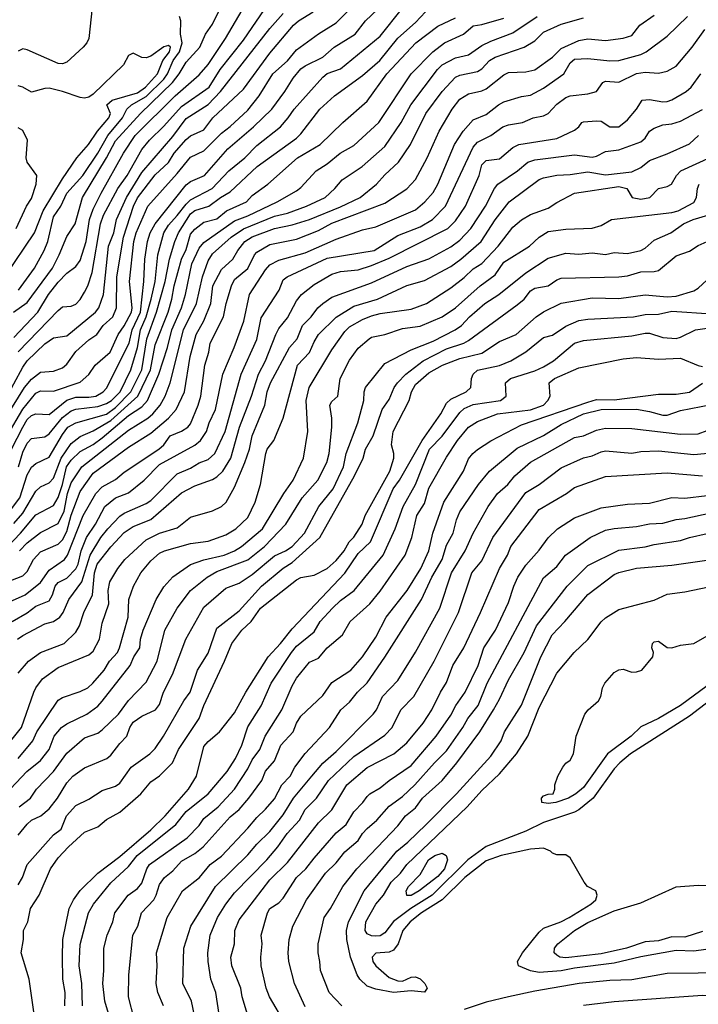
# Model space of a CAD drawing. Header units: metres. Extents: x -51132 to -49532, y -231222 to -229437.
# Tile 307 of 334: x -49938 to -49861, y -229784 to -229672. Entities that reach past the tile are written whole.
import ezdxf

# ---------------------------------------------------------------- set-up
doc = ezdxf.new("R2010")
doc.units = ezdxf.units.M
doc.layers.add('CONTOUR_INDEX', color=1, linetype='Continuous')
doc.layers.add('CONTOUR_INTER', color=3, linetype='Continuous')

msp = doc.modelspace()

# ---------------------------------------------------------------- linework, layer by layer
at = {"layer": 'CONTOUR_INDEX'}
for points, elevation in [([(-49929.73, -229670.76), (-49930.09, -229674.26), (-49930.32, -229674.76), (-49930.74, -229675.26), (-49932.58, -229676.94), (-49933.08, -229677.12), (-49933.58, -229677.08), (-49937.08, -229675.55), (-49937.58, -229675.45), (-49938.08, -229675.68)], 35), ([(-49940.08, -229718.14), (-49937.36, -229713.76), (-49936.58, -229712.82), (-49935.58, -229712.04), (-49934.08, -229711.92), (-49933.08, -229711.55), (-49932.58, -229711.14), (-49931.58, -229709.7), (-49930.08, -229708.37), (-49929.18, -229707.76), (-49928.45, -229706.76), (-49927.38, -229705.76), (-49926.97, -229704.76), (-49926.92, -229701.26), (-49926.17, -229696.76), (-49925.04, -229693.26), (-49924.58, -229692.31), (-49922.58, -229689.7), (-49921.08, -229688.31), (-49920.42, -229687.26), (-49919.08, -229685.71), (-49918.58, -229685.3), (-49917.08, -229684.59), (-49916.03, -229683.26), (-49912.58, -229680), (-49909.58, -229675.93), (-49906.9, -229672.76), (-49906.34, -229672.26), (-49904.69, -229671.26)], 40), ([(-49938.77, -229740.26), (-49937.08, -229739.29), (-49936.08, -229738.53), (-49934.58, -229737.92), (-49934.21, -229737.26), (-49933.9, -229736.26), (-49933.58, -229735.83), (-49932.58, -229735.34), (-49931.58, -229734.3), (-49931.31, -229733.76), (-49930.95, -229732.26), (-49930.37, -229730.76), (-49929.33, -229729.26), (-49928.26, -229727.26), (-49927.08, -229726.25), (-49925.58, -229725.71), (-49923.84, -229724.26), (-49922.08, -229722.49), (-49918.08, -229720.31), (-49917.46, -229719.76), (-49916.78, -229718.76), (-49916.46, -229717.76), (-49915.75, -229716.26), (-49914.91, -229712.26), (-49913.63, -229709.26), (-49912.54, -229706.26), (-49911.88, -229703.26), (-49910.08, -229700.47), (-49909.58, -229699.89), (-49908.58, -229699.37), (-49905.58, -229698.51), (-49902.08, -229696.98), (-49899.08, -229695.93), (-49897.58, -229695.57), (-49893.08, -229693.67), (-49892.02, -229692.76), (-49891.08, -229691.68), (-49890.57, -229690.76), (-49888.67, -229686.26), (-49887.69, -229684.76), (-49886.58, -229683.49), (-49885.08, -229682.87), (-49883.68, -229681.76), (-49883.08, -229681.43), (-49881.08, -229680.84), (-49880.08, -229680.69), (-49878.58, -229679.89), (-49876.3, -229678.26), (-49875.58, -229677.02), (-49875.08, -229676.61), (-49873.58, -229676.51), (-49871.08, -229676.78), (-49870.08, -229676.76), (-49867.58, -229676.08), (-49866.96, -229675.76), (-49864.58, -229673.99), (-49862.29, -229671.76)], 50), ([(-49938.58, -229729.17), (-49937.58, -229728.01), (-49936.08, -229725.49), (-49935.58, -229725.01), (-49934.58, -229724.55), (-49934.08, -229724.03), (-49933.24, -229721.76), (-49932.08, -229720.12), (-49931.08, -229719.31), (-49929.58, -229718.67), (-49927.58, -229717.52), (-49924.54, -229714.76), (-49923.11, -229711.76), (-49922.58, -229708.96), (-49921.09, -229705.26), (-49920.68, -229703.76), (-49920.44, -229702.26), (-49919.58, -229699.26), (-49919.08, -229698.16), (-49918.58, -229696.41), (-49918.08, -229695.83), (-49917.08, -229695.07), (-49915.58, -229694.68), (-49914.5, -229693.76), (-49912.24, -229692.76), (-49911.58, -229692.04), (-49909.82, -229690.76), (-49906.44, -229687.76), (-49903.9, -229686.26), (-49901.33, -229683.76), (-49898.58, -229681.37), (-49896.34, -229678.26), (-49893.05, -229674.76), (-49890.58, -229672.85), (-49888.58, -229671.92)], 45), ([(-49938.04, -229702.76), (-49936.26, -229700.26), (-49935.14, -229698.26), (-49934.74, -229697.26), (-49934.08, -229694.44), (-49933.25, -229693.26), (-49932.57, -229691.76), (-49930.78, -229689.76), (-49929.08, -229687.23), (-49927.94, -229685.26), (-49926.28, -229683.26), (-49925.77, -229682.26), (-49925.26, -229681.76), (-49923.58, -229680.84), (-49921.58, -229678.87), (-49921.17, -229678.26), (-49920.52, -229676.76), (-49919.81, -229675.76), (-49919.51, -229674.76), (-49919.71, -229673.76), (-49919.68, -229672.26), (-49919.81, -229671.76)], 35), ([(-49939.58, -229759.86), (-49937.1, -229757.26), (-49935.58, -229756.01), (-49934.59, -229754.76), (-49934.01, -229753.26), (-49933.17, -229752.26), (-49932.58, -229751.84), (-49930.32, -229750.76), (-49929.08, -229749.83), (-49928.58, -229749.28), (-49925.41, -229745.26), (-49924.98, -229744.26), (-49924.32, -229743.26), (-49924.23, -229742.26), (-49923.95, -229741.26), (-49922.47, -229737.76), (-49921.58, -229736.34), (-49920.58, -229735.19), (-49918.58, -229733.81), (-49917.08, -229733.27), (-49914.78, -229732.76), (-49913.58, -229732.26), (-49912.81, -229731.76), (-49910.41, -229729.76), (-49908.01, -229725.76), (-49906.96, -229724.26), (-49905.78, -229721.76), (-49905.28, -229718.76), (-49905.46, -229715.26), (-49905.15, -229713.76), (-49902.58, -229709.51), (-49901.08, -229707.43), (-49900.58, -229706.92), (-49899.08, -229706.07), (-49898.08, -229705.65), (-49897.08, -229705.4), (-49893.58, -229704.89), (-49891.85, -229704.26), (-49889.08, -229702.48), (-49887.58, -229701.32), (-49886.58, -229700.34), (-49885.58, -229699.73), (-49883.72, -229697.76), (-49882.08, -229695.64), (-49881.08, -229694.8), (-49880.08, -229694.18), (-49878.08, -229693.49), (-49877.08, -229692.83), (-49875.08, -229691.79), (-49870.08, -229691.03), (-49869.15, -229691.26), (-49868.56, -229692.26), (-49867.58, -229692.46), (-49866.57, -229692.26), (-49865.58, -229691.24), (-49864.58, -229691.03), (-49864.12, -229690.76), (-49863.54, -229689.76), (-49863.04, -229689.26), (-49859.58, -229687.66)], 55), ([(-49932.82, -229783.76), (-49932.76, -229782.26), (-49933.03, -229780.76), (-49933.06, -229778.26), (-49933.02, -229776.26), (-49932.33, -229772.76), (-49931.82, -229771.76), (-49931.08, -229770.73), (-49929.06, -229768.76), (-49926.58, -229766.85), (-49923.08, -229763.84), (-49921.46, -229762.26), (-49918.81, -229759.26), (-49917.89, -229757.76), (-49917.08, -229754.41), (-49916.58, -229753.83), (-49915.28, -229752.76), (-49913.58, -229750.59), (-49912.32, -229748.26), (-49909.79, -229744.26), (-49908.39, -229742.76), (-49907.08, -229741.08), (-49901.08, -229734.79), (-49899.58, -229732.55), (-49898.18, -229731.26), (-49895.64, -229725.26), (-49894.89, -229724.26), (-49892.34, -229719.76), (-49890.22, -229716.76), (-49889.58, -229715.56), (-49889.08, -229715.09), (-49887.37, -229714.26), (-49886.82, -229713.76), (-49886.74, -229712.76), (-49886.56, -229712.26), (-49886.08, -229711.8), (-49883.58, -229711.29), (-49882.3, -229710.76), (-49880.58, -229709.72), (-49878.58, -229708.12), (-49877.58, -229707.84), (-49876.08, -229706.82), (-49874.58, -229706.19), (-49873.58, -229706.04), (-49868.42, -229705.76), (-49867.08, -229705.5), (-49865.58, -229705.46), (-49864.08, -229705.15), (-49859.58, -229705.43)], 60), ([(-49917.95, -229785.76), (-49918.46, -229783.26), (-49919.43, -229781.26), (-49919.34, -229777.26), (-49918.52, -229774.76), (-49915.75, -229770.26), (-49912.08, -229766.69), (-49911.08, -229765.45), (-49909.58, -229764.02), (-49908.08, -229762.13), (-49906.92, -229760.26), (-49904.84, -229757.76), (-49903.58, -229756.31), (-49902.08, -229754.99), (-49897.89, -229750.76), (-49897.52, -229750.26), (-49896.84, -229748.76), (-49895.08, -229746.93), (-49893.08, -229743.73), (-49890.34, -229738.76), (-49889, -229734.76), (-49887.48, -229732.26), (-49886.58, -229730.28), (-49884.88, -229727.26), (-49883.8, -229725.76), (-49882.63, -229724.76), (-49881.86, -229723.76), (-49880.08, -229722.24), (-49875.08, -229719.44), (-49874.08, -229719.26), (-49872.58, -229718.6), (-49871.58, -229718.37), (-49868.58, -229718.41), (-49863.08, -229719.07), (-49861.08, -229719.02), (-49860.08, -229718.64)], 65), ([(-49901.43, -229783.76), (-49902.87, -229782.26), (-49903.87, -229779.76), (-49903.91, -229778.76), (-49904.12, -229777.76), (-49904.12, -229776.76), (-49903.45, -229773.76), (-49902.72, -229772.76), (-49901.34, -229770.26), (-49899.73, -229768.26), (-49895.08, -229763.39), (-49894.24, -229762.26), (-49893.08, -229761.34), (-49892.31, -229760.26), (-49890.07, -229758.26), (-49888.43, -229756.26), (-49885.82, -229752.76), (-49884.26, -229750.26), (-49883.58, -229749.06), (-49882.58, -229746.85), (-49880.8, -229743.76), (-49879.38, -229740.76), (-49875.92, -229736.26), (-49873.58, -229733.93), (-49870.08, -229732.17), (-49867.08, -229731.8), (-49866.08, -229731.53), (-49863.08, -229731.11), (-49862.08, -229730.74), (-49860.08, -229730.31)], 70), ([(-49841.58, -229784.44), (-49843.58, -229783), (-49845.08, -229782.34), (-49848.74, -229781.26), (-49855.08, -229780.22), (-49857.58, -229780.05), (-49864.58, -229780.12), (-49868.58, -229780.84), (-49871.08, -229780.89), (-49874.57, -229781.26), (-49879.58, -229782.11), (-49882.58, -229782.76), (-49885.08, -229783.34), (-49887.58, -229784.2)], 70)]:
    msp.add_lwpolyline(points, dxfattribs=dict(at, elevation=elevation))
at = {"layer": 'CONTOUR_INTER'}
for points, elevation in [([(-49938.58, -229708.12), (-49935.86, -229705.26), (-49934.65, -229703.26), (-49933.58, -229701.86), (-49932.58, -229700.82), (-49931.58, -229700.06), (-49931.08, -229699.41), (-49930.39, -229697.26), (-49930, -229694.76), (-49929.58, -229693.57), (-49928.71, -229691.76), (-49926.15, -229687.26), (-49924.83, -229685.26), (-49920.33, -229680.76), (-49917.58, -229678.39), (-49916.58, -229677.2), (-49914.62, -229674.26), (-49911.58, -229669.1)], 37), ([(-49938.84, -229720.76), (-49937.58, -229718.28), (-49937.08, -229717.4), (-49936.58, -229716.93), (-49936.08, -229716.76), (-49934.58, -229716.83), (-49932.58, -229715.22), (-49931.58, -229714.88), (-49930.08, -229714.88), (-49929.29, -229714.76), (-49928.46, -229714.26), (-49928.08, -229713.84), (-49925.51, -229708.76), (-49925.17, -229707.26), (-49924.23, -229705.26), (-49923.85, -229701.76), (-49923.73, -229699.26), (-49923.44, -229697.26), (-49923.13, -229696.26), (-49922.56, -229695.26), (-49919.08, -229690.84), (-49918.58, -229690.45), (-49916.99, -229689.76), (-49914.34, -229686.76), (-49911.43, -229684.26), (-49909.35, -229682.26), (-49907.88, -229680.26), (-49906.95, -229678.76), (-49906.08, -229677.71), (-49905.58, -229677.36), (-49903.58, -229676.39), (-49902.29, -229675.26), (-49899.92, -229673.76), (-49898.76, -229672.26), (-49896.66, -229670.26)], 42), ([(-49938.08, -229709.72), (-49933.58, -229705.06), (-49933.08, -229704.65), (-49932.08, -229704.56), (-49931.58, -229704.35), (-49931.08, -229703.81), (-49930.58, -229702.99), (-49930.21, -229702.26), (-49929.72, -229700.76), (-49928.76, -229695.26), (-49928.41, -229694.26), (-49926.8, -229691.26), (-49925.75, -229689.76), (-49924.08, -229686.83), (-49923.22, -229685.76), (-49921.58, -229684.17), (-49919.58, -229681.97), (-49916.45, -229679.76), (-49915.21, -229677.76), (-49912.58, -229674.44), (-49909.69, -229670.26)], 38), ([(-49938.05, -229722.76), (-49937.58, -229721.1), (-49937.08, -229720.06), (-49936.58, -229719.54), (-49935.08, -229719.34), (-49934.58, -229719.03), (-49933.08, -229717.17), (-49932.08, -229716.43), (-49931.58, -229716.22), (-49929.08, -229715.92), (-49928.08, -229715.59), (-49927.51, -229715.26), (-49926.54, -229714.26), (-49925.35, -229711.76), (-49924.57, -229709.26), (-49924.24, -229707.26), (-49923.61, -229705.76), (-49923.03, -229703.76), (-49922.57, -229701.76), (-49922.26, -229698.76), (-49921.6, -229696.26), (-49921.08, -229695.38), (-49920.08, -229694.32), (-49919.08, -229693.01), (-49918.58, -229692.54), (-49916.12, -229691.26), (-49914.23, -229689.26), (-49912.41, -229687.76), (-49911.08, -229686.39), (-49908.39, -229684.26), (-49907.5, -229683.26), (-49906.82, -229682.26), (-49903.58, -229678.63), (-49903.08, -229678.23), (-49901.58, -229677.68), (-49897.08, -229673.99), (-49894.58, -229670.83)], 43), ([(-49940.08, -229736.07), (-49937.58, -229735.08), (-49937.08, -229734.61), (-49936.36, -229733.26), (-49935.58, -229732.37), (-49933.58, -229731.51), (-49933.08, -229731.03), (-49932.58, -229730.06), (-49932.08, -229728.21), (-49931.08, -229725.53), (-49929.58, -229723.46), (-49925.58, -229720.54), (-49923.08, -229718.96), (-49921.07, -229717.26), (-49920.2, -229716.26), (-49919.26, -229714.26), (-49918.62, -229710.26), (-49917.95, -229707.76), (-49917.08, -229706.21), (-49916.28, -229704.26), (-49916.06, -229702.26), (-49915.08, -229700.42), (-49913.77, -229699.26), (-49913.23, -229698.26), (-49912.42, -229697.26), (-49911.58, -229696.73), (-49909.08, -229695.78), (-49907.08, -229695.35), (-49905.08, -229694.74), (-49901.58, -229693.32), (-49899.37, -229692.26), (-49897.5, -229690.76), (-49896.58, -229689.69), (-49895.01, -229688.26), (-49893.65, -229686.26), (-49891.91, -229682.76), (-49890.09, -229680.26), (-49888.58, -229678.66), (-49888.08, -229678.43), (-49886.08, -229678.01), (-49885.58, -229677.7), (-49884.71, -229676.76), (-49884.08, -229676.37), (-49880.77, -229675.26), (-49879.58, -229674.51), (-49878.58, -229673.53), (-49876.58, -229672.63), (-49874.08, -229671.92)], 48), ([(-49940.08, -229732.64), (-49937.83, -229730.26), (-49936.08, -229728.19), (-49934.08, -229727.14), (-49933.58, -229726.22), (-49933.09, -229724.76), (-49932.62, -229722.76), (-49932.08, -229721.98), (-49931.08, -229721.03), (-49929.58, -229720.21), (-49928.58, -229719.46), (-49925.58, -229716.96), (-49924.08, -229715.95), (-49923.45, -229715.26), (-49922.16, -229712.26), (-49921.19, -229709.26), (-49920.7, -229707.26), (-49919.6, -229704.76), (-49919.16, -229703.26), (-49918.41, -229699.76), (-49917.58, -229697.99), (-49917.08, -229697.34), (-49913.58, -229694.9), (-49912.08, -229694.35), (-49908.77, -229692.76), (-49906.58, -229691.51), (-49906.08, -229691.14), (-49904.34, -229689.26), (-49903.08, -229688.44), (-49901.63, -229687.26), (-49900.08, -229686.37), (-49897.23, -229683.76), (-49893.6, -229678.26), (-49891.14, -229675.76), (-49889.8, -229674.76), (-49887.67, -229673.76), (-49886.58, -229672.82), (-49885.58, -229672.67), (-49883.08, -229671.96)], 46), ([(-49939.59, -229715.26), (-49937.58, -229711.46), (-49937.08, -229710.76), (-49935.08, -229708.82), (-49934.08, -229708.15), (-49932.58, -229707.91), (-49929.33, -229705.26), (-49928.95, -229704.76), (-49928.42, -229703.26), (-49927.85, -229697.76), (-49927.25, -229696.26), (-49926.97, -229694.76), (-49925.82, -229692.26), (-49924.08, -229689.45), (-49920.58, -229685.35), (-49919.08, -229683.33), (-49916.58, -229681.75), (-49915.18, -229680.26), (-49909.58, -229673.14), (-49908.08, -229671.45)], 39), ([(-49939.32, -229719.26), (-49937.58, -229716.23), (-49936.08, -229714.4), (-49935.58, -229714.15), (-49934.08, -229714.18), (-49931.08, -229713.18), (-49930.08, -229712.3), (-49929.37, -229711.26), (-49927.69, -229709.76), (-49926.76, -229707.76), (-49926.08, -229706.79), (-49925.26, -229705.26), (-49925.2, -229704.76), (-49925.5, -229701.76), (-49925.01, -229697.26), (-49924.71, -229696.26), (-49923.39, -229693.26), (-49920.08, -229689.56), (-49918.58, -229687.69), (-49917.08, -229686.98), (-49915.08, -229684.97), (-49914.08, -229684.24), (-49912.08, -229682.38), (-49910.81, -229680.76), (-49909.25, -229678.26), (-49907.58, -229676.78), (-49906.58, -229675.55), (-49904.08, -229673.72), (-49902.08, -229672.48), (-49900.58, -229671)], 41), ([(-49939.08, -229727.81), (-49937.92, -229726.26), (-49937.08, -229723.67), (-49936.58, -229722.79), (-49936.08, -229722.36), (-49934.58, -229721.67), (-49933.08, -229719.08), (-49932.45, -229718.26), (-49931.58, -229717.79), (-49928.08, -229716.79), (-49927.08, -229716.03), (-49925.32, -229714.26), (-49924.08, -229711.76), (-49923.51, -229708.26), (-49922.41, -229705.26), (-49921.43, -229701.76), (-49920.94, -229699.26), (-49920.36, -229697.26), (-49919.94, -229696.26), (-49918.58, -229694.12), (-49918.08, -229693.75), (-49916.5, -229693.26), (-49915.18, -229692.26), (-49914.08, -229691.62), (-49911.02, -229688.76), (-49906.58, -229685.55), (-49906.08, -229685.07), (-49903.92, -229682.26), (-49902.26, -229680.76), (-49899.08, -229678.47), (-49897.12, -229676.76), (-49895.08, -229674.23), (-49893.08, -229672.46), (-49891.97, -229671.26)], 44), ([(-49939.08, -229738.02), (-49937.31, -229737.26), (-49935.58, -229735.86), (-49934.58, -229734.45), (-49932.85, -229733.26), (-49932.5, -229732.76), (-49930.72, -229728.26), (-49929.29, -229725.76), (-49928.58, -229725), (-49927.08, -229724.17), (-49926.08, -229723.37), (-49922.17, -229720.76), (-49921.58, -229720.26), (-49920.87, -229719.26), (-49919.58, -229718.72), (-49918.89, -229718.26), (-49918.58, -229717.87), (-49917.7, -229715.76), (-49917.41, -229714.76), (-49916.96, -229711.26), (-49916.49, -229709.76), (-49916.34, -229708.76), (-49914.83, -229705.76), (-49914.53, -229704.26), (-49913.93, -229702.26), (-49913.58, -229701.56), (-49912.08, -229700.3), (-49911.34, -229698.76), (-49911.08, -229698.45), (-49909.58, -229697.59), (-49906.58, -229696.99), (-49904.08, -229695.99), (-49902.58, -229695.17), (-49896.58, -229692.9), (-49894.08, -229691.28), (-49893.08, -229690.22), (-49891.76, -229687.76), (-49890.42, -229684.76), (-49888.94, -229682.26), (-49888.08, -229681.12), (-49887.08, -229680.52), (-49885.58, -229680.19), (-49885.08, -229679.96), (-49883.08, -229678.36), (-49882.58, -229678.13), (-49880.58, -229678.03), (-49879.58, -229677.82), (-49877.58, -229676.36), (-49876.58, -229675.41), (-49874.58, -229674.5), (-49873.58, -229674.3), (-49871.58, -229674.48), (-49869.58, -229674.21), (-49868.58, -229673.91), (-49867.67, -229672.76), (-49866.08, -229671.61)], 49), ([(-49938.63, -229705.26), (-49937.08, -229704.14), (-49934.21, -229700.26), (-49933.44, -229698.76), (-49932.58, -229696.68), (-49931.63, -229695.26), (-49930.79, -229692.26), (-49928.07, -229687.76), (-49927.08, -229685.84), (-49924.22, -229682.76), (-49920.63, -229679.26), (-49919.86, -229678.26), (-49919.08, -229676.96), (-49917.53, -229675.26), (-49916.86, -229673.76), (-49916.08, -229672.65), (-49915.4, -229671.26)], 36), ([(-49937.94, -229732.26), (-49937.08, -229731.37), (-49935.58, -229730.19), (-49933.58, -229729.18), (-49932.88, -229727.76), (-49932.49, -229725.76), (-49932.08, -229724.55), (-49930.88, -229722.76), (-49925.58, -229718.59), (-49923.39, -229717.26), (-49922.83, -229716.76), (-49922.02, -229715.76), (-49921.44, -229714.76), (-49920.86, -229713.26), (-49919.38, -229707.26), (-49917.9, -229704.26), (-49917.22, -229701.26), (-49916.58, -229699.44), (-49916.08, -229698.65), (-49913.98, -229696.76), (-49912.58, -229695.82), (-49909.08, -229694.38), (-49907.58, -229694.03), (-49905.43, -229693.26), (-49903.34, -229692.26), (-49902.22, -229691.26), (-49901.4, -229690.26), (-49899.14, -229688.76), (-49896.58, -229686.49), (-49894.72, -229683.76), (-49893.64, -229681.76), (-49890.59, -229677.76), (-49890.07, -229677.26), (-49888.58, -229676.47), (-49887.08, -229676.1), (-49885.58, -229675.07), (-49884.58, -229674.57), (-49882.08, -229673.64), (-49879.33, -229671.76)], 47), ([(-49938.16, -229742.26), (-49937.58, -229741.84), (-49935.08, -229740.51), (-49934.08, -229740.25), (-49933.38, -229739.76), (-49933.01, -229739.26), (-49932.37, -229737.76), (-49930.9, -229735.76), (-49929.94, -229732.76), (-49928.72, -229730.76), (-49927.95, -229729.76), (-49926.58, -229728.32), (-49926.08, -229727.99), (-49923.58, -229726.9), (-49923.08, -229726.57), (-49920.08, -229723.55), (-49918.58, -229722.89), (-49917.58, -229722.29), (-49916.58, -229721.92), (-49915.82, -229721.26), (-49914.66, -229718.76), (-49912.85, -229712.26), (-49911.08, -229708.35), (-49910.58, -229705.89), (-49908.55, -229702.76), (-49908.08, -229701.58), (-49907.63, -229701.26), (-49903.08, -229699.12), (-49897.76, -229698.26), (-49895.08, -229696.56), (-49892.58, -229695.57), (-49891.17, -229694.76), (-49889.71, -229693.26), (-49886.58, -229686.57), (-49886.08, -229685.99), (-49884.58, -229685.26), (-49883.22, -229684.26), (-49882.58, -229684.02), (-49880.97, -229683.76), (-49879.76, -229683.26), (-49878.58, -229683.02), (-49878.08, -229682.77), (-49877.08, -229681.71), (-49876.08, -229680.93), (-49875.58, -229680.76), (-49873.58, -229680.53), (-49872.61, -229680.26), (-49871.86, -229679.26), (-49871.58, -229679.08), (-49870.08, -229679.2), (-49868.08, -229678.23), (-49867.08, -229678.07), (-49865.58, -229678.18), (-49864.58, -229677.96), (-49863.58, -229677.41), (-49861.77, -229675.26), (-49860.33, -229673.26)], 51), ([(-49939.61, -229701.26), (-49936.26, -229696.26), (-49935.25, -229693.76), (-49933.08, -229690.14), (-49931.44, -229687.76), (-49930.13, -229686.26), (-49929.09, -229684.76), (-49927.84, -229683.26), (-49927.64, -229682.76), (-49928.06, -229681.76), (-49927.43, -229681.26), (-49924.58, -229680.42), (-49923.67, -229679.76), (-49922.31, -229678.26), (-49921.72, -229676.76), (-49920.94, -229675.76), (-49920.85, -229675.26), (-49921.08, -229675.07), (-49921.58, -229675.2), (-49923.08, -229676.26), (-49923.58, -229676.46), (-49924.08, -229676.4), (-49925.08, -229675.91), (-49925.58, -229676.19), (-49926.17, -229677.26), (-49929.58, -229680.56), (-49930.08, -229680.91), (-49930.58, -229681.01), (-49931.08, -229680.95), (-49933.08, -229680.25), (-49934.58, -229679.9), (-49935.08, -229679.92), (-49936.58, -229680.34), (-49937.58, -229679.76), (-49938.08, -229679.63)], 34), ([(-49938.08, -229746.1), (-49936.94, -229744.76), (-49935.58, -229743.76), (-49932.89, -229742.76), (-49931.58, -229741.47), (-49931.16, -229740.76), (-49930.65, -229739.26), (-49929.69, -229737.26), (-49929.46, -229734.76), (-49929.15, -229733.76), (-49927.58, -229731.82), (-49926.08, -229730.18), (-49925.08, -229729.51), (-49923.08, -229728.7), (-49919.58, -229725.7), (-49918.08, -229724.9), (-49916.08, -229724.19), (-49915.58, -229723.9), (-49914.9, -229723.26), (-49914.02, -229721.76), (-49913.04, -229718.26), (-49911.66, -229714.76), (-49910.89, -229712.26), (-49910.1, -229710.76), (-49908.93, -229707.76), (-49908.58, -229707.08), (-49907.58, -229705.9), (-49906.58, -229703.97), (-49906.01, -229703.26), (-49904.58, -229702.12), (-49902.58, -229700.94), (-49901.58, -229700.63), (-49899.58, -229700.47), (-49898.08, -229699.97), (-49896.08, -229699.12), (-49889.42, -229695.76), (-49888.58, -229694.89), (-49887.45, -229693.26), (-49885.88, -229689.76), (-49885.58, -229688.58), (-49885.08, -229688.08), (-49883.58, -229687.9), (-49882.08, -229686.62), (-49881.4, -229686.26), (-49877.08, -229685.58), (-49875.08, -229684.63), (-49874.6, -229684.26), (-49874.26, -229683.76), (-49874.08, -229683.71), (-49872.58, -229683.57), (-49872.08, -229683.64), (-49871.08, -229684.26), (-49870.08, -229684.25), (-49869.08, -229683.47), (-49868.05, -229682.26), (-49867.42, -229681.26), (-49866.58, -229681.18), (-49865.08, -229681.42), (-49864.58, -229681.38), (-49864.08, -229681.22), (-49862.43, -229680.26), (-49861.87, -229679.76), (-49860.79, -229678.26)], 52), ([(-49940.08, -229755.24), (-49937.71, -229752.26), (-49936.33, -229748.26), (-49936.1, -229747.76), (-49935.35, -229746.76), (-49933.58, -229745.46), (-49930.08, -229744.02), (-49929.58, -229743.62), (-49928.87, -229742.26), (-49928.58, -229740.44), (-49927.83, -229738.26), (-49927.9, -229736.76), (-49927.72, -229735.76), (-49926.79, -229734.26), (-49926, -229733.26), (-49923.58, -229731.03), (-49922.08, -229730.28), (-49920.08, -229729.66), (-49918.58, -229728.44), (-49916.08, -229727.75), (-49915.08, -229727.24), (-49914.55, -229726.76), (-49913.58, -229725.07), (-49912.42, -229722.26), (-49911.91, -229720.76), (-49911.61, -229719.26), (-49910.16, -229715.76), (-49909.88, -229714.26), (-49909.52, -229713.26), (-49907.36, -229709.26), (-49906.49, -229708.26), (-49905.9, -229706.76), (-49904.9, -229705.76), (-49904.15, -229704.76), (-49903.58, -229704.27), (-49902.58, -229703.55), (-49898.08, -229701.91), (-49894.08, -229700.06), (-49891.58, -229699.22), (-49889.08, -229697.84), (-49888.08, -229697.09), (-49886.82, -229695.76), (-49885.15, -229693.26), (-49884.15, -229691.26), (-49883.77, -229690.76), (-49881.54, -229689.26), (-49880.38, -229688.26), (-49879.58, -229688), (-49875.08, -229687.44), (-49873.08, -229687.69), (-49872.58, -229687.59), (-49871.58, -229687.06), (-49870.08, -229686.87), (-49867.58, -229685.97), (-49867.08, -229685.54), (-49866.61, -229684.76), (-49866.08, -229684.4), (-49865.08, -229684.02), (-49864.08, -229683.92), (-49863.08, -229683.64), (-49860.58, -229682.31)], 53), ([(-49938.3, -229695.76), (-49937.15, -229693.26), (-49936.58, -229692.37), (-49936.05, -229690.76), (-49935.98, -229689.76), (-49937.06, -229688.26), (-49937.18, -229687.76), (-49937.05, -229685.76), (-49937.58, -229684.68), (-49938.08, -229684.38)], 33), ([(-49938.1, -229755.76), (-49936.42, -229753.76), (-49935.96, -229752.76), (-49933.58, -229749.16), (-49933.08, -229748.85), (-49931.08, -229748.19), (-49930.22, -229747.76), (-49929.63, -229747.26), (-49928.34, -229745.76), (-49927.74, -229744.76), (-49926.85, -229743.76), (-49926.61, -229743.26), (-49925.62, -229739.76), (-49925.55, -229737.76), (-49925.04, -229736.26), (-49924.21, -229734.76), (-49923.08, -229733.38), (-49922.08, -229732.54), (-49921.51, -229732.26), (-49918.58, -229731.45), (-49916.58, -229731.18), (-49914.58, -229730.44), (-49913.43, -229729.76), (-49912.08, -229728.48), (-49911.24, -229726.76), (-49910.66, -229724.76), (-49910.06, -229721.26), (-49909.89, -229720.76), (-49909.15, -229719.76), (-49908.08, -229717.23), (-49906.46, -229711.26), (-49905.08, -229709.8), (-49904.58, -229708.6), (-49904.07, -229707.76), (-49902.08, -229705.81), (-49900.08, -229704.56), (-49897.41, -229703.76), (-49894.08, -229702.21), (-49892.08, -229701.66), (-49889.08, -229700.08), (-49887.95, -229699.26), (-49885.65, -229697.26), (-49884.08, -229694.79), (-49882.49, -229692.76), (-49879.08, -229690.24), (-49878.58, -229690.02), (-49877.08, -229689.73), (-49875.58, -229689.66), (-49873.58, -229689.35), (-49871.58, -229689.7), (-49868.58, -229689.34), (-49867.58, -229688.85), (-49866.58, -229688.08), (-49864.58, -229687.32), (-49862.08, -229686.17), (-49861.05, -229685.26)], 54), ([(-49937.98, -229761.26), (-49936.71, -229760.26), (-49936.03, -229759.26), (-49934.08, -229757.25), (-49932.58, -229755.15), (-49930.58, -229753.44), (-49929.08, -229752.92), (-49928.58, -229752.51), (-49926.73, -229750.76), (-49925.58, -229749.22), (-49923.58, -229747.14), (-49922.35, -229744.76), (-49921.48, -229741.26), (-49920.08, -229738.76), (-49918.56, -229736.76), (-49916.69, -229735.26), (-49915.58, -229734.61), (-49912.08, -229733.29), (-49910.2, -229731.76), (-49907.77, -229729.26), (-49905.92, -229726.26), (-49904.16, -229724.26), (-49903.12, -229722.26), (-49902.89, -229721.26), (-49902.57, -229718.26), (-49902.58, -229717.26), (-49902.8, -229715.76), (-49902.58, -229715.37), (-49901.9, -229714.76), (-49901.64, -229712.76), (-49900.58, -229710.67), (-49899.58, -229709.33), (-49898.36, -229708.26), (-49898.08, -229708.09), (-49896.58, -229707.79), (-49894.58, -229707.1), (-49892.58, -229706.84), (-49890.08, -229705.79), (-49888.58, -229704.75), (-49885.76, -229702.26), (-49884.08, -229701.02), (-49883.08, -229699.59), (-49880.17, -229697.76), (-49879.07, -229696.76), (-49878.08, -229696.1), (-49876.08, -229695.83), (-49873.08, -229695.72), (-49872.08, -229695.42), (-49870.89, -229694.76), (-49864.08, -229693.96), (-49863.36, -229693.76), (-49861.58, -229692.83), (-49861.26, -229692.26), (-49861.16, -229691.26), (-49860.98, -229690.76)], 56), ([(-49938.08, -229764.45), (-49937.08, -229763.19), (-49936.58, -229762.76), (-49935.52, -229762.26), (-49934.58, -229761.45), (-49933.65, -229760.26), (-49932.58, -229758.53), (-49931.91, -229757.76), (-49930.58, -229756.83), (-49928.04, -229755.76), (-49927.58, -229755.39), (-49926.58, -229754.07), (-49925.79, -229753.26), (-49925.44, -229752.26), (-49925.08, -229751.65), (-49924.08, -229750.96), (-49922.54, -229750.26), (-49922.08, -229749.64), (-49921.62, -229748.26), (-49920.61, -229746.26), (-49919.11, -229742.26), (-49917.08, -229738.65), (-49914.58, -229736.5), (-49913.08, -229735.93), (-49911.58, -229734.95), (-49909.08, -229732.84), (-49907.82, -229732.26), (-49907.08, -229731.77), (-49905.66, -229730.26), (-49904.04, -229727.26), (-49902.41, -229725.26), (-49901.26, -229722.76), (-49900.94, -229721.26), (-49899.61, -229717.76), (-49898.95, -229715.26), (-49898.91, -229714.26), (-49898.74, -229713.76), (-49896.58, -229711.06), (-49893.58, -229709.5), (-49891.08, -229708.52), (-49888.61, -229707.26), (-49887.87, -229706.76), (-49886.97, -229705.76), (-49885.26, -229704.26), (-49883.64, -229703.26), (-49880.58, -229700.78), (-49878.08, -229699.12), (-49876.08, -229698.57), (-49874.58, -229698.69), (-49873.08, -229698.54), (-49871.58, -229698.71), (-49870.58, -229698.5), (-49869.08, -229698.59), (-49867.58, -229698.28), (-49867.08, -229697.99), (-49866.08, -229697.09), (-49864.17, -229696.26), (-49862.74, -229695.26), (-49861.64, -229694.76), (-49860, -229694.26)], 57), ([(-49938.08, -229770.08), (-49937.62, -229769.26), (-49937.07, -229767.76), (-49934.08, -229764.43), (-49933.21, -229763.76), (-49932.63, -229762.26), (-49931.58, -229761.1), (-49930.08, -229760.37), (-49928.58, -229759.39), (-49927.08, -229758.89), (-49926.58, -229758.55), (-49925.29, -229756.76), (-49923.17, -229755.26), (-49922.58, -229754.64), (-49921.63, -229753.26), (-49919.34, -229749.26), (-49918.63, -229748.26), (-49917.8, -229745.76), (-49916.58, -229743.86), (-49915.58, -229741), (-49913.08, -229739.04), (-49910.55, -229736.26), (-49908.08, -229734.24), (-49907.08, -229733.6), (-49903.92, -229730.76), (-49900, -229723.76), (-49899.03, -229721.76), (-49898.75, -229720.76), (-49897.9, -229719.26), (-49896.88, -229716.26), (-49896.08, -229715.12), (-49895.5, -229713.76), (-49895.14, -229713.26), (-49894.19, -229712.26), (-49892.24, -229710.76), (-49889.58, -229709.4), (-49887.62, -229708.76), (-49887.08, -229708.46), (-49881.58, -229704.43), (-49880.79, -229703.76), (-49880.08, -229702.83), (-49879.58, -229702.52), (-49878.08, -229702.26), (-49877.08, -229701.58), (-49876.58, -229701.4), (-49870.08, -229701.25), (-49869.08, -229701.13), (-49867.58, -229700.68), (-49866.08, -229700.64), (-49865.58, -229700.51), (-49863.58, -229698.85), (-49862.08, -229698.34), (-49861.08, -229697.69), (-49860.05, -229697.26)], 58), ([(-49936.19, -229785.26), (-49936.85, -229780.76), (-49937.76, -229777.76), (-49937.49, -229776.26), (-49937.49, -229775.26), (-49936.99, -229774.26), (-49936.69, -229772.76), (-49935.72, -229771.26), (-49934.42, -229768.26), (-49933.58, -229767.03), (-49932.41, -229765.76), (-49930.58, -229764.11), (-49929.08, -229763.5), (-49928.08, -229762.67), (-49926.58, -229761.85), (-49924.19, -229759.76), (-49923.08, -229758.43), (-49922.08, -229757.73), (-49920.61, -229756.26), (-49919.92, -229754.76), (-49917.6, -229751.26), (-49917.07, -229749.76), (-49914.71, -229744.76), (-49913.91, -229742.76), (-49912.77, -229741.26), (-49911.69, -229740.26), (-49910.64, -229738.76), (-49906.58, -229735.54), (-49906.08, -229735.28), (-49904.58, -229735.03), (-49903.08, -229734.25), (-49902.08, -229733.35), (-49901.16, -229732.26), (-49900.6, -229731.26), (-49900.08, -229730.7), (-49899.13, -229729.26), (-49898.78, -229728.26), (-49896.01, -229723.26), (-49895.56, -229721.76), (-49895.55, -229721.26), (-49895.83, -229720.26), (-49895.64, -229718.76), (-49893.8, -229715.26), (-49893.55, -229714.26), (-49893.08, -229713.45), (-49891.58, -229712.13), (-49890.05, -229711.26), (-49888.08, -229710.48), (-49885.58, -229709.89), (-49883.58, -229708.58), (-49881.68, -229707.76), (-49879.44, -229705.76), (-49878.58, -229705.2), (-49876.58, -229704.21), (-49873.08, -229703.63), (-49870.08, -229703.7), (-49867.08, -229703.27), (-49864.58, -229703.51), (-49863.58, -229703.43), (-49861.58, -229702.83), (-49861.08, -229702.51), (-49858.09, -229699.76)], 59), ([(-49930.79, -229783.76), (-49930.89, -229781.26), (-49931.18, -229779.26), (-49931.08, -229776.84), (-49930.13, -229773.26), (-49929.55, -229772.26), (-49927.58, -229769.83), (-49925.58, -229768), (-49924.63, -229766.76), (-49920.22, -229763.26), (-49919.08, -229761.78), (-49916.58, -229759.78), (-49914.43, -229757.26), (-49913.47, -229755.76), (-49912.77, -229754.26), (-49912.08, -229752.2), (-49910.58, -229749.79), (-49909.45, -229747.26), (-49907.15, -229743.76), (-49906.58, -229743.07), (-49904.58, -229741.44), (-49903.9, -229740.26), (-49902.51, -229738.76), (-49901.58, -229737.88), (-49900.04, -229736.76), (-49896.74, -229732.76), (-49895.4, -229729.76), (-49894.5, -229727.26), (-49893.11, -229724.76), (-49891.52, -229720.76), (-49890.08, -229719.27), (-49888.08, -229716.61), (-49887.58, -229716.15), (-49886.58, -229715.7), (-49883.48, -229715.26), (-49882.84, -229714.76), (-49882.89, -229713.26), (-49882.33, -229712.76), (-49879.58, -229711.88), (-49878.58, -229711.44), (-49877.45, -229710.76), (-49875.08, -229708.77), (-49874.08, -229708.44), (-49868.58, -229707.94), (-49867.08, -229707.64), (-49866.58, -229707.64), (-49865.08, -229708.12), (-49863.58, -229708.21), (-49863.08, -229708.09), (-49861.4, -229707.26), (-49860.08, -229707.05)], 61), ([(-49927.52, -229785.76), (-49928.26, -229783.26), (-49928.52, -229781.26), (-49928.38, -229779.76), (-49928.4, -229777.26), (-49928, -229775.76), (-49927.37, -229774.26), (-49927.15, -229773.26), (-49925.64, -229771.26), (-49924.58, -229770.47), (-49924.08, -229769.89), (-49923.51, -229768.26), (-49923.2, -229767.76), (-49918.96, -229764.76), (-49917.58, -229763.35), (-49917.08, -229762.57), (-49915.44, -229761.26), (-49913.59, -229759.26), (-49912.08, -229756.94), (-49911.58, -229755.92), (-49910.73, -229754.76), (-49910.11, -229753.26), (-49908.24, -229750.26), (-49907.08, -229747.53), (-49906.58, -229746.69), (-49905.08, -229744.87), (-49904.08, -229744.41), (-49903.08, -229743.24), (-49901.37, -229741.76), (-49900.5, -229740.26), (-49898.28, -229738.26), (-49897.08, -229736.81), (-49894.27, -229732.76), (-49893.52, -229730.76), (-49892.96, -229728.26), (-49892.08, -229726.9), (-49891.58, -229725.15), (-49889.58, -229721.67), (-49888.32, -229719.76), (-49887.08, -229718.27), (-49886.08, -229717.61), (-49883.79, -229716.76), (-49880.08, -229716.3), (-49878.58, -229715.76), (-49878.09, -229715.26), (-49877.85, -229714.76), (-49877.94, -229713.26), (-49877.35, -229712.76), (-49874.58, -229711.56), (-49869.58, -229710.54), (-49868.08, -229710.37), (-49865.58, -229710.56), (-49863.08, -229710.46), (-49861.08, -229711.3), (-49860.58, -229711.38)], 62), ([(-49924.94, -229785.26), (-49925.59, -229782.76), (-49925.56, -229780.26), (-49925.11, -229775.76), (-49924.54, -229774.76), (-49924.12, -229773.26), (-49922.73, -229771.76), (-49922.45, -229771.26), (-49922.08, -229770.05), (-49921.52, -229769.26), (-49920.58, -229768.47), (-49919.58, -229767.38), (-49918.08, -229766.51), (-49917.15, -229765.76), (-49914.08, -229762.38), (-49913.08, -229761.53), (-49911.96, -229760.26), (-49910.51, -229758.26), (-49910.08, -229757.2), (-49909.08, -229756.02), (-49908.33, -229754.26), (-49906.96, -229752.76), (-49906.56, -229751.76), (-49906.08, -229750.98), (-49903.58, -229748.65), (-49902.58, -229747.18), (-49900.41, -229745.76), (-49899.08, -229744.28), (-49897.58, -229742.02), (-49896.4, -229739.76), (-49894.04, -229736.76), (-49892.5, -229734.26), (-49891.6, -229732.26), (-49891.14, -229730.26), (-49889.87, -229726.76), (-49887.66, -229723.26), (-49887.08, -229721.86), (-49886.59, -229721.26), (-49886.08, -229720.79), (-49884.58, -229719.82), (-49881.08, -229718), (-49873.58, -229715.44), (-49872.58, -229715.13), (-49870.58, -229715.17), (-49865.58, -229714.54), (-49863.58, -229714.52), (-49862.08, -229714.29), (-49860.58, -229713.28)], 63), ([(-49921.63, -229783.76), (-49922.26, -229782.26), (-49922.45, -229781.26), (-49922.36, -229779.26), (-49922.44, -229777.76), (-49921.23, -229773.76), (-49919.47, -229770.76), (-49917.55, -229769.26), (-49916.36, -229767.76), (-49915.08, -229766.82), (-49912.08, -229763.66), (-49911.08, -229762.45), (-49910.08, -229761.51), (-49909.08, -229760.32), (-49908.22, -229758.76), (-49907.3, -229757.76), (-49906.76, -229756.76), (-49905.58, -229755.19), (-49902.84, -229752.26), (-49901.55, -229750.26), (-49900.58, -229749.39), (-49899.67, -229748.26), (-49898.58, -229747.21), (-49896.58, -229744.3), (-49892.43, -229737.76), (-49891.25, -229735.26), (-49890.06, -229733.26), (-49889.58, -229731.61), (-49888.82, -229730.26), (-49888.46, -229728.76), (-49888.08, -229727.85), (-49885.96, -229724.76), (-49884.73, -229723.26), (-49881.58, -229720.63), (-49878.58, -229719.2), (-49876.58, -229717.96), (-49874.08, -229716.74), (-49872.08, -229716.27), (-49868.08, -229716.23), (-49866.58, -229716.48), (-49865.08, -229716.9), (-49864.58, -229716.91), (-49863.08, -229716.37), (-49859.58, -229715.69)], 64), ([(-49915.33, -229784.76), (-49915.72, -229782.26), (-49916.28, -229780.76), (-49916.59, -229778.76), (-49916.62, -229777.76), (-49916.34, -229775.76), (-49915.53, -229773.76), (-49914.58, -229772.26), (-49913.58, -229770.97), (-49909.94, -229767.26), (-49908.67, -229765.76), (-49907.61, -229764.26), (-49906.22, -229762.76), (-49905.58, -229761.55), (-49904.31, -229760.26), (-49902.93, -229758.26), (-49900.08, -229755.55), (-49896.58, -229753.13), (-49895.75, -229752.26), (-49894.76, -229750.26), (-49893.3, -229748.76), (-49890.99, -229744.76), (-49888.24, -229739.26), (-49886.7, -229734.76), (-49885.58, -229733.39), (-49884.33, -229730.76), (-49880.58, -229725.64), (-49879.08, -229724.76), (-49876.58, -229722.87), (-49874.08, -229721.75), (-49873.08, -229721.5), (-49872.08, -229721.05), (-49871.58, -229720.96), (-49868.58, -229721.2), (-49867.58, -229721.02), (-49865.58, -229720.95), (-49861.58, -229721.36), (-49859.58, -229721.17)], 66), ([(-49912.11, -229784.76), (-49912.73, -229782.76), (-49912.89, -229781.76), (-49913.91, -229779.26), (-49914, -229778.26), (-49913.6, -229776.76), (-49913.55, -229775.26), (-49913.08, -229774.02), (-49909.58, -229769.49), (-49907.58, -229767.55), (-49904.08, -229763.07), (-49902.58, -229761.57), (-49900.86, -229758.76), (-49898.58, -229756.8), (-49895.53, -229755.26), (-49894.08, -229753.99), (-49892.21, -229751.76), (-49891.24, -229750.26), (-49890.27, -229748.26), (-49889.58, -229747.16), (-49888.87, -229745.26), (-49887.62, -229743.26), (-49885.73, -229739.26), (-49883.59, -229734.26), (-49882.67, -229732.76), (-49882.31, -229731.76), (-49879.08, -229727.57), (-49875.98, -229725.76), (-49875.08, -229725.08), (-49871.58, -229723.84), (-49864.58, -229723.43), (-49860.58, -229723.76)], 67), ([(-49907.84, -229785.76), (-49909.64, -229782.76), (-49909.99, -229781.76), (-49910.58, -229779.26), (-49910.62, -229778.26), (-49910.47, -229776.76), (-49910.58, -229775.76), (-49909.86, -229773.26), (-49909.58, -229772.76), (-49908.58, -229772.1), (-49908.08, -229771.6), (-49906.56, -229769.26), (-49905.5, -229768.26), (-49904.58, -229767.04), (-49902.08, -229764.19), (-49900.95, -229763.26), (-49900.08, -229761.79), (-49899.04, -229760.76), (-49898.58, -229760.08), (-49898.27, -229759.76), (-49897.08, -229759.1), (-49896.08, -229758.27), (-49893.58, -229756.57), (-49890.77, -229753.26), (-49889.08, -229750.88), (-49888.51, -229749.76), (-49887.47, -229748.26), (-49885.99, -229745.26), (-49885.35, -229743.26), (-49884.03, -229741.26), (-49882.58, -229738.12), (-49881.97, -229736.26), (-49881.5, -229735.26), (-49880.58, -229733.9), (-49879.08, -229732.2), (-49878.08, -229730.79), (-49877, -229729.76), (-49875.08, -229728.54), (-49872.08, -229727.39), (-49869.08, -229726.99), (-49866.58, -229726.88), (-49864.08, -229726.21), (-49862.58, -229726.31), (-49860.08, -229725.98)], 68), ([(-49905.58, -229783.89), (-49906.79, -229781.26), (-49907.45, -229778.76), (-49907.52, -229777.76), (-49907.39, -229776.26), (-49907, -229774.76), (-49905.45, -229771.76), (-49903.3, -229768.76), (-49902.08, -229767.57), (-49901.08, -229766.34), (-49899.58, -229765.05), (-49899.11, -229764.26), (-49898.58, -229763.68), (-49897.48, -229762.76), (-49896.08, -229761.17), (-49894.58, -229760.08), (-49893.17, -229758.76), (-49890.96, -229756.26), (-49889.58, -229754.92), (-49887.72, -229752.26), (-49887.16, -229751.26), (-49885.99, -229749.76), (-49884.96, -229747.26), (-49878.58, -229735.31), (-49877.08, -229734.05), (-49876.11, -229732.76), (-49873.33, -229730.76), (-49871.58, -229729.92), (-49870.58, -229729.73), (-49868.08, -229729.52), (-49866.58, -229729.19), (-49865.08, -229729.14), (-49863.58, -229728.71), (-49862.58, -229728.62), (-49857.58, -229727.52)], 69), ([(-49858.58, -229777.16), (-49861.58, -229777.6), (-49863.58, -229777.51), (-49867.58, -229778.23), (-49870.58, -229778.94), (-49875.08, -229779.5), (-49876.58, -229779.82), (-49879.08, -229780), (-49880.08, -229779.82), (-49881.42, -229779.26), (-49881.56, -229778.76), (-49880.96, -229777.76), (-49879.08, -229775.42), (-49878.58, -229774.97), (-49876.65, -229774.26), (-49875.69, -229773.76), (-49873.25, -229772.26), (-49872.67, -229771.76), (-49872.51, -229771.26), (-49872.68, -229770.76), (-49873.6, -229770.26), (-49873.99, -229769.76), (-49875.58, -229767.03), (-49876.08, -229766.67), (-49877.08, -229766.66), (-49877.58, -229766.49), (-49877.79, -229766.26), (-49878.58, -229765.93), (-49880.08, -229766.03), (-49883.39, -229766.76), (-49885.08, -229767.34), (-49887.51, -229769.26), (-49890.08, -229771.76), (-49892.42, -229773.26), (-49893.69, -229774.26), (-49894.54, -229775.26), (-49895.05, -229776.76), (-49895.58, -229777.46), (-49896.08, -229777.7), (-49897.58, -229777.81), (-49898.01, -229778.26), (-49897.92, -229778.76), (-49897.57, -229779.26), (-49896.08, -229780.56), (-49895.08, -229780.93), (-49894.58, -229780.98), (-49893.58, -229780.53), (-49893.08, -229780.48), (-49892.58, -229780.71), (-49892.02, -229781.26), (-49891.77, -229781.76), (-49892.08, -229782.21), (-49893.58, -229782.09), (-49895.58, -229782.27), (-49897.58, -229781.9), (-49898.58, -229781.54), (-49899.41, -229780.76), (-49899.71, -229780.26), (-49900.45, -229778.26), (-49900.86, -229776.26), (-49900.92, -229775.26), (-49900.67, -229774.26), (-49898.91, -229770.76), (-49895.19, -229766.26), (-49893.96, -229765.26), (-49891.87, -229763.26), (-49888.45, -229759.76), (-49884.58, -229755.49), (-49883.4, -229753.76), (-49883.03, -229752.76), (-49881.08, -229749.73), (-49878.91, -229744.26), (-49877.61, -229741.76), (-49876.17, -229740.26), (-49873.58, -229737.2), (-49870.58, -229734.93), (-49870.08, -229734.72), (-49868.08, -229734.22), (-49864.08, -229733.9), (-49859.58, -229733.24)], 71), ([(-49859.79, -229749.26), (-49862.08, -229750.97), (-49868.73, -229755.26), (-49869.95, -229756.26), (-49870.58, -229756.95), (-49872.99, -229760.26), (-49874.58, -229761.58), (-49875.08, -229761.85), (-49878.58, -229763.03), (-49880.58, -229763.98), (-49885.08, -229765.73), (-49887.16, -229767.26), (-49891.19, -229771.26), (-49893.62, -229772.76), (-49895.58, -229774.23), (-49896.58, -229775.52), (-49897.08, -229775.84), (-49897.58, -229775.88), (-49898.08, -229775.83), (-49898.58, -229775.61), (-49898.78, -229775.26), (-49898.7, -229774.26), (-49897.58, -229772.26), (-49896.72, -229771.26), (-49895.86, -229769.76), (-49894.78, -229768.76), (-49894.07, -229767.76), (-49887.24, -229761.26), (-49885.58, -229759.39), (-49883.58, -229757.51), (-49881.64, -229755.26), (-49880.38, -229753.26), (-49879.08, -229750.01), (-49877.08, -229746.12), (-49875.14, -229743.76), (-49873.58, -229742.31), (-49872.08, -229740.3), (-49871.58, -229739.85), (-49870.08, -229738.91), (-49866.08, -229737.86), (-49864.58, -229737.16), (-49862.58, -229736.89), (-49858.08, -229735.95)], 72), ([(-49860.08, -229747.53), (-49863.1, -229749.76), (-49865.58, -229751.25), (-49867.58, -229752.2), (-49868.67, -229753.26), (-49871.34, -229755.26), (-49874.08, -229759.04), (-49874.92, -229759.76), (-49875.77, -229760.26), (-49877.2, -229760.76), (-49878.08, -229760.87), (-49878.8, -229760.76), (-49878.82, -229760.26), (-49878.58, -229760), (-49878.08, -229759.8), (-49877.5, -229759.76), (-49877.31, -229759.26), (-49877.32, -229758.76), (-49876.96, -229757.76), (-49876.42, -229756.76), (-49876.08, -229756.31), (-49875.58, -229755.95), (-49875.2, -229755.26), (-49874.89, -229753.26), (-49873.93, -229750.76), (-49873.55, -229750.26), (-49872.37, -229749.26), (-49872.09, -229748.76), (-49871.93, -229747.76), (-49871.66, -229747.26), (-49870.58, -229746.02), (-49870.08, -229745.75), (-49869.58, -229745.67), (-49868.58, -229746), (-49868.08, -229745.97), (-49867.46, -229745.76), (-49866.2, -229744.26), (-49866.13, -229743.76), (-49866.32, -229743.26), (-49866.25, -229742.76), (-49866.08, -229742.56), (-49865.58, -229742.48), (-49864.58, -229743.21), (-49864.08, -229743.25), (-49863.08, -229742.96), (-49861.56, -229742.76), (-49860.08, -229741.87)], 73), ([(-49890.92, -229766.76), (-49890.08, -229766.48), (-49889.61, -229766.76), (-49889.46, -229767.26), (-49889.82, -229768.26), (-49890.58, -229769.13), (-49892.69, -229770.76), (-49893.58, -229771.27), (-49894.08, -229771.28), (-49894.15, -229770.76), (-49893.88, -229770.26), (-49892.58, -229768.9), (-49891.63, -229767.26), (-49890.92, -229766.76)], 73), ([(-49860.58, -229775.34), (-49862.58, -229775.99), (-49864.08, -229775.95), (-49865.58, -229776.41), (-49867.08, -229776.51), (-49869.2, -229777.26), (-49872.08, -229777.89), (-49876.08, -229778.32), (-49876.73, -229778.26), (-49877.08, -229778.04), (-49877.39, -229777.76), (-49877.34, -229777.26), (-49876.98, -229776.76), (-49875.1, -229775.26), (-49873.58, -229774.33), (-49870.58, -229773.01), (-49867.58, -229772.12), (-49863.58, -229770.29), (-49861.08, -229770.11), (-49857.58, -229770.24)], 72), ([(-49847.08, -229784.3), (-49851.58, -229783.18), (-49858.58, -229782.62), (-49860.58, -229782.61), (-49870.58, -229783.32), (-49874.08, -229783.74)], 69)]:
    msp.add_lwpolyline(points, dxfattribs=dict(at, elevation=elevation))

doc.saveas('drawing.dxf')
